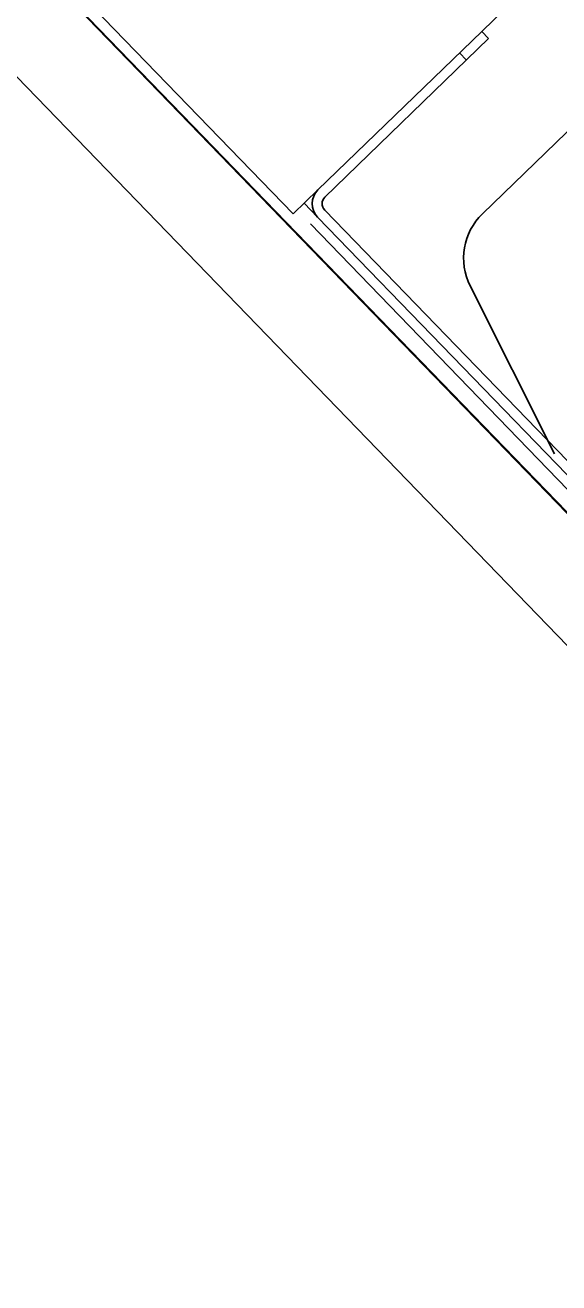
# Model space of a CAD drawing. Extents: x 468143 to 491361, y 1438528 to 1468730.
# Drawn here: x 490354.493 to 490354.776, y 1467642.599 to 1467643.267 of the extents above; entities that cross this region are included whole.
import ezdxf

# ---------------------------------------------------------------- set-up
doc = ezdxf.new("R2010")
doc.units = 0
doc.layers.add('Xreference_dp', color=7, linetype='Continuous')

msp = doc.modelspace()

# ---------------------------------------------------------------- linework, layer by layer
at = {"layer": 'Xreference_dp'}
for p, q in [((490353.84224, 1467643.97776), (490354.88945, 1467642.89573)), ((490353.84224, 1467643.97776), (490357.66554, 1467640.02732)), ((490353.84224, 1467643.97776), (490354.88945, 1467642.89573)), ((490353.84224, 1467643.97776), (490357.66554, 1467640.02732)), ((490353.87119, 1467643.87714), (490357.60244, 1467640.02183)), ((490353.87119, 1467643.87714), (490357.60244, 1467640.02183)), ((490355.78224, 1467641.97257), (490354.04197, 1467643.77071)), ((490355.78224, 1467641.97257), (490354.04197, 1467643.77071)), ((490354.15588, 1467643.66182), (490354.63501, 1467643.16675)), ((490354.15588, 1467643.66182), (490354.63501, 1467643.16675)), ((490354.7352, 1467643.26372), (490354.83303, 1467643.35841)), ((490354.7352, 1467643.26372), (490354.83303, 1467643.35841)), ((490354.64824, 1467643.17956), (490354.7352, 1467643.26372)), ((490354.64824, 1467643.17956), (490354.7352, 1467643.26372)), ((490354.73888, 1467643.25992), (490354.7352, 1467643.26372)), ((490354.73888, 1467643.25992), (490354.7352, 1467643.26372)), ((490354.65192, 1467643.17576), (490354.73888, 1467643.25992)), ((490354.65192, 1467643.17576), (490354.73888, 1467643.25992)), ((490354.72709, 1467643.24851), (490354.72341, 1467643.25231)), ((490354.72709, 1467643.24851), (490354.72341, 1467643.25231)), ((490354.82034, 1467643.24887), (490354.73557, 1467643.16684)), ((490354.82034, 1467643.24887), (490354.73557, 1467643.16684)), ((490354.63501, 1467643.16675), (490354.64824, 1467643.17956)), ((490354.63501, 1467643.16675), (490354.64824, 1467643.17956)), ((490354.64801, 1467643.16512), (490354.6409, 1467643.17246)), ((490354.64801, 1467643.16512), (490354.6409, 1467643.17246)), ((490354.64801, 1467643.16512), (490355.0673, 1467642.73188)), ((490354.64801, 1467643.16512), (490355.0673, 1467642.73188)), ((490355.0711, 1467642.73556), (490354.65181, 1467643.1688)), ((490355.0711, 1467642.73556), (490354.65181, 1467643.1688)), ((490355.0635, 1467642.7282), (490354.6442, 1467643.16144)), ((490355.0635, 1467642.7282), (490354.6442, 1467643.16144)), ((490354.77384, 1467643.03941), (490354.72907, 1467643.12853)), ((490354.77384, 1467643.03941), (490354.72907, 1467643.12853))]:
    msp.add_line(p, q, dxfattribs=at)
for centre, radius, end in [((490354.65534, 1467643.17222), 0.01021, 224.06303), ((490354.65534, 1467643.17222), 0.01021, 224.06303), ((490354.65534, 1467643.17222), 0.00492, 224.06303), ((490354.65534, 1467643.17222), 0.00492, 224.06303), ((490354.75839, 1467643.14326), 0.03281, 206.6733), ((490354.75839, 1467643.14326), 0.03281, 206.6733)]:
    msp.add_arc(centre, radius, 134.06303, end, dxfattribs=at)

doc.saveas('drawing.dxf')
